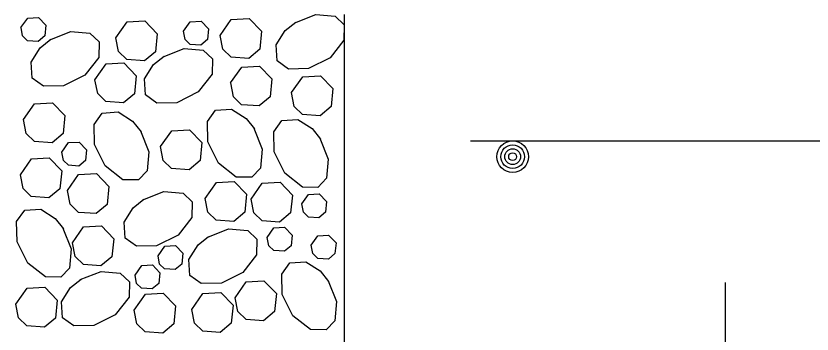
# Model space of a CAD drawing. Extents: x 636530 to 644067, y 294168 to 299122.
# Drawn here: x 641660.62 to 641708.62, y 296409.12 to 296428.29 of the extents above; entities that cross this region are included whole.
import ezdxf

# ---------------------------------------------------------------- set-up
doc = ezdxf.new("R2010")
doc.units = 0
doc.layers.add('1', color=7, linetype='Continuous')

msp = doc.modelspace()

# ---------------------------------------------------------------- linework, layer by layer
at = {"layer": '1'}
for p, q in [((641680.411, 296428.377), (641680.411, 296397.897)), ((641688.031, 296420.757), (641825.191, 296420.757)), ((641703.413, 296381.574), (641703.413, 296412.236))]:
    msp.add_line(p, q, dxfattribs=at)
for points in [[(641677.449, 296427.879), (641678.707, 296428.377)], [(641678.707, 296428.377), (641679.862, 296428.278), (641680.411, 296427.756)], [(641660.93, 296427.583), (641661.334, 296428.157), (641661.978, 296428.193), (641662.425, 296427.729), (641662.361, 296427.079), (641661.963, 296426.748), (641661.327, 296426.794), (641661.028, 296427.084), (641660.931, 296427.583)], [(641666.655, 296426.969), (641667.328, 296427.925), (641668.401, 296427.987), (641669.147, 296427.213), (641669.039, 296426.129), (641668.376, 296425.577), (641667.316, 296425.654), (641666.818, 296426.138), (641666.656, 296426.969)], [(641670.734, 296427.362), (641671.138, 296427.936), (641671.782, 296427.973), (641672.23, 296427.508), (641672.165, 296426.858), (641671.767, 296426.527), (641671.131, 296426.573), (641670.832, 296426.863), (641670.735, 296427.362)], [(641672.938, 296427.114), (641673.61, 296428.071), (641674.683, 296428.132), (641675.429, 296427.358), (641675.321, 296426.274), (641674.658, 296425.723), (641673.599, 296425.799), (641673.1, 296426.283), (641672.938, 296427.114)], [(641680.411, 296427.756), (641680.394, 296426.818), (641679.56, 296425.753), (641678.272, 296425.109), (641677.058, 296425.088), (641676.375, 296425.573), (641676.31, 296426.54), (641676.865, 296427.405), (641677.5, 296427.911)], [(641662.672, 296426.846), (641663.93, 296427.345), (641665.085, 296427.245), (641665.634, 296426.723), (641665.617, 296425.786), (641664.783, 296424.72), (641663.496, 296424.076), (641662.282, 296424.055), (641661.599, 296424.541), (641661.534, 296425.507), (641662.088, 296426.372), (641662.723, 296426.879)], [(641669.505, 296425.83), (641670.762, 296426.328), (641671.918, 296426.228), (641672.467, 296425.706), (641672.449, 296424.769), (641671.616, 296423.704), (641670.328, 296423.06), (641669.114, 296423.038), (641668.431, 296423.524), (641668.366, 296424.491), (641668.921, 296425.355), (641669.556, 296425.862)], [(641665.39, 296424.439), (641666.063, 296425.395), (641667.136, 296425.457), (641667.882, 296424.683), (641667.774, 296423.599), (641667.111, 296423.047), (641666.051, 296423.124), (641665.553, 296423.608), (641665.391, 296424.439)], [(641673.57, 296424.251), (641674.242, 296425.208), (641675.316, 296425.269), (641676.062, 296424.495), (641675.954, 296423.411), (641675.291, 296422.86), (641674.231, 296422.936), (641673.733, 296423.42), (641673.571, 296424.251)], [(641677.246, 296423.666), (641677.918, 296424.622), (641678.991, 296424.683), (641679.737, 296423.91), (641679.629, 296422.826), (641678.966, 296422.274), (641677.907, 296422.351), (641677.408, 296422.834), (641677.246, 296423.665)], [(641661.079, 296422.039), (641661.752, 296422.996), (641662.825, 296423.057), (641663.571, 296422.283), (641663.463, 296421.199), (641662.8, 296420.648), (641661.74, 296420.724), (641661.242, 296421.208), (641661.08, 296422.039)], [(641674.969, 296421.527), (641675.468, 296420.269), (641675.368, 296419.114), (641674.846, 296418.565), (641673.908, 296418.582), (641672.843, 296419.416), (641672.199, 296420.704), (641672.178, 296421.917), (641672.663, 296422.601), (641673.63, 296422.665), (641674.495, 296422.111), (641675.001, 296421.476)], [(641668.136, 296421.364), (641668.635, 296420.107), (641668.535, 296418.951), (641668.013, 296418.402), (641667.076, 296418.42), (641666.011, 296419.253), (641665.367, 296420.541), (641665.345, 296421.755), (641665.831, 296422.438), (641666.798, 296422.502), (641667.662, 296421.948), (641668.169, 296421.313)], [(641678.955, 296420.917), (641679.453, 296419.659), (641679.354, 296418.504), (641678.832, 296417.955), (641677.894, 296417.972), (641676.829, 296418.806), (641676.185, 296420.094), (641676.164, 296421.307), (641676.649, 296421.991), (641677.616, 296422.055), (641678.481, 296421.501), (641678.987, 296420.866)], [(641669.344, 296420.413), (641670.016, 296421.369), (641671.09, 296421.43), (641671.836, 296420.657), (641671.728, 296419.573), (641671.065, 296419.021), (641670.005, 296419.098), (641669.507, 296419.581), (641669.345, 296420.413)], [(641663.389, 296420.08), (641663.793, 296420.654), (641664.437, 296420.691), (641664.884, 296420.226), (641664.82, 296419.576), (641664.422, 296419.245), (641663.786, 296419.291), (641663.487, 296419.581), (641663.39, 296420.08)], [(641660.891, 296418.719), (641661.563, 296419.675), (641662.637, 296419.736), (641663.383, 296418.963), (641663.275, 296417.878), (641662.612, 296417.327), (641661.552, 296417.404), (641661.053, 296417.887), (641660.892, 296418.718)], [(641663.732, 296417.769), (641664.404, 296418.725), (641665.477, 296418.787), (641666.224, 296418.013), (641666.116, 296416.929), (641665.453, 296416.377), (641664.393, 296416.454), (641663.894, 296416.938), (641663.732, 296417.769)], [(641672.035, 296417.295), (641672.707, 296418.252), (641673.78, 296418.313), (641674.526, 296417.539), (641674.418, 296416.455), (641673.755, 296415.904), (641672.696, 296415.98), (641672.197, 296416.464), (641672.035, 296417.295)], [(641674.8, 296417.254), (641675.472, 296418.211), (641676.546, 296418.272), (641677.292, 296417.498), (641677.184, 296416.414), (641676.521, 296415.863), (641675.461, 296415.94), (641674.963, 296416.423), (641674.801, 296417.254)], [(641668.285, 296417.208), (641669.542, 296417.706), (641670.698, 296417.606), (641671.247, 296417.084), (641671.229, 296416.147), (641670.396, 296415.082), (641669.108, 296414.438), (641667.894, 296414.416), (641667.211, 296414.902), (641667.146, 296415.869), (641667.701, 296416.733), (641668.335, 296417.24)], [(641677.859, 296416.959), (641678.262, 296417.533), (641678.907, 296417.57), (641679.354, 296417.105), (641679.289, 296416.455), (641678.892, 296416.124), (641678.256, 296416.17), (641677.956, 296416.46), (641677.859, 296416.959)], [(641663.459, 296415.508), (641663.958, 296414.25), (641663.858, 296413.095), (641663.336, 296412.546), (641662.399, 296412.563), (641661.333, 296413.397), (641660.69, 296414.684), (641660.668, 296415.898), (641661.154, 296416.581), (641662.121, 296416.646), (641662.985, 296416.092), (641663.492, 296415.457)], [(641664.031, 296414.623), (641664.703, 296415.579), (641665.777, 296415.64), (641666.523, 296414.867), (641666.415, 296413.783), (641665.752, 296413.231), (641664.692, 296413.308), (641664.193, 296413.791), (641664.031, 296414.623)], [(641672.186, 296414.961), (641673.444, 296415.46), (641674.599, 296415.36), (641675.149, 296414.838), (641675.131, 296413.9), (641674.298, 296412.835), (641673.01, 296412.191), (641671.796, 296412.17), (641671.113, 296412.655), (641671.048, 296413.622), (641671.602, 296414.487), (641672.237, 296414.993)], [(641675.778, 296414.941), (641676.182, 296415.515), (641676.826, 296415.552), (641677.273, 296415.088), (641677.209, 296414.437), (641676.811, 296414.106), (641676.175, 296414.153), (641675.876, 296414.443), (641675.779, 296414.941)], [(641678.426, 296414.469), (641678.83, 296415.042), (641679.474, 296415.079), (641679.922, 296414.615), (641679.857, 296413.965), (641679.459, 296413.634), (641678.823, 296413.68), (641678.524, 296413.97), (641678.427, 296414.468)], [(641669.19, 296413.838), (641669.593, 296414.412), (641670.237, 296414.449), (641670.685, 296413.985), (641670.62, 296413.334), (641670.222, 296413.003), (641669.586, 296413.049), (641669.287, 296413.339), (641669.19, 296413.838)], [(641667.803, 296412.672), (641668.206, 296413.246), (641668.85, 296413.282), (641669.298, 296412.818), (641669.233, 296412.168), (641668.835, 296411.837), (641668.199, 296411.883), (641667.9, 296412.173), (641667.803, 296412.672)], [(641679.442, 296412.335), (641679.941, 296411.078), (641679.841, 296409.922), (641679.319, 296409.373), (641678.382, 296409.391), (641677.316, 296410.224), (641676.673, 296411.512), (641676.651, 296412.726), (641677.137, 296413.409), (641678.104, 296413.474), (641678.968, 296412.92), (641679.475, 296412.285)], [(641664.501, 296412.399), (641665.759, 296412.898), (641666.914, 296412.798), (641667.463, 296412.276), (641667.445, 296411.338), (641666.612, 296410.273), (641665.324, 296409.629), (641664.11, 296409.608), (641663.427, 296410.093), (641663.362, 296411.06), (641663.917, 296411.925), (641664.552, 296412.431)], [(641673.834, 296411.311), (641674.506, 296412.267), (641675.579, 296412.329), (641676.326, 296411.555), (641676.218, 296410.471), (641675.554, 296409.919), (641674.495, 296409.996), (641673.996, 296410.48), (641673.834, 296411.311)], [(641660.624, 296410.925), (641661.296, 296411.881), (641662.37, 296411.942), (641663.116, 296411.169), (641663.008, 296410.085), (641662.345, 296409.533), (641661.285, 296409.61), (641660.786, 296410.093), (641660.625, 296410.925)], [(641667.758, 296410.57), (641668.43, 296411.526), (641669.504, 296411.588), (641670.25, 296410.814), (641670.142, 296409.73), (641669.479, 296409.178), (641668.419, 296409.255), (641667.92, 296409.739), (641667.759, 296410.57)], [(641671.226, 296410.61), (641671.899, 296411.566), (641672.972, 296411.627), (641673.718, 296410.854), (641673.61, 296409.769), (641672.947, 296409.218), (641671.887, 296409.295), (641671.389, 296409.778), (641671.227, 296410.609)]]:
    msp.add_lwpolyline(points, dxfattribs=at)
for radius in [0.952, 0.714, 0.476, 0.238]:
    msp.add_circle((641690.57, 296419.806), radius, dxfattribs=at)

doc.saveas('drawing.dxf')
